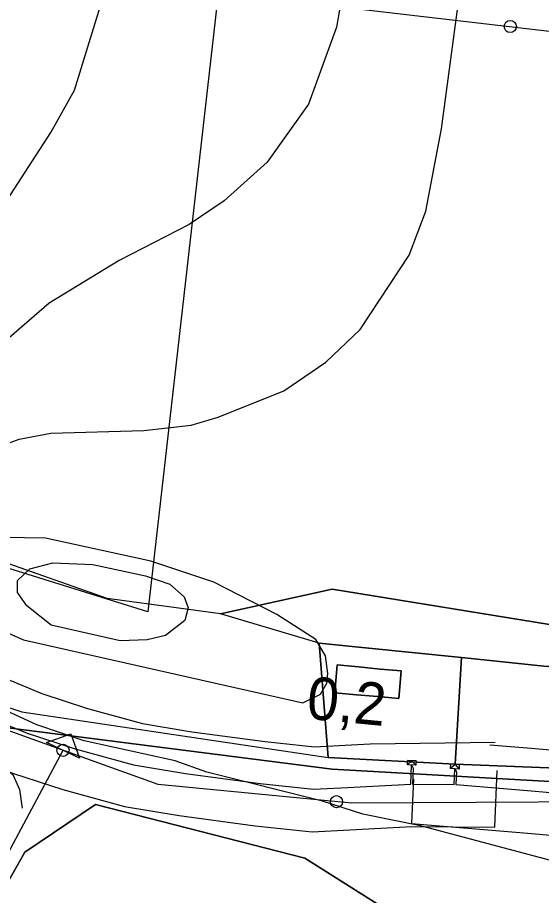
# Model space of a CAD drawing. Extents: x -709418 to -703832, y -1161719 to -1157826.
# Drawn here: x -706879.4 to -706792.9, y -1160731.8 to -1160586.9 of the extents above; entities that cross this region are included whole.
import ezdxf

# ---------------------------------------------------------------- set-up
doc = ezdxf.new("R2010")
doc.units = 0
for name, color, linetype in [('102_obvod PÚ', 7, 'Continuous'), ('106_zastavitelné plochy', 7, 'Continuous'), ('122_vrstevnice základní', 7, 'Continuous'), ('124_vrstevnice doplňková', 7, 'Continuous'), ('206_TTP_KN', 7, 'Continuous'), ('208_vodní plocha_KN', 7, 'Continuous'), ('209_zastavěná plocha_KN', 7, 'Continuous'), ('210_ostatní plocha_KN', 7, 'Continuous'), ('301_polní cesta_stav', 7, 'Continuous'), ('311_polní cesta_staničení', 7, 'Continuous'), ('708_el NN nadzemní a podzemní_ E.ON', 7, 'Continuous'), ('735_OP sítí TI', 7, 'Continuous'), ('Trasa-Hlavni  staniceni', 7, 'Continuous')]:
    doc.layers.add(name, color=color, linetype=linetype)

# ---------------------------------------------------------------- blocks, each defined once
blk = doc.blocks.new('Elektro - Implicitní$0$NN6301')
for points in [[(0, -0.7), (-0.7, 0)], [(-0.7, -0.7), (-0.7, 0), (0.7, 0), (0.7, -0.7)], [(-0.7, -0.7), (0.7, -0.7)], [(0, -0.7), (0.7, 0)]]:
    blk.add_lwpolyline(points)
blk = doc.blocks.new('_kolecko-HB')
blk.add_circle((0, 0.002), 0.5)

msp = doc.modelspace()

# ---------------------------------------------------------------- linework, layer by layer
at = {"layer": '102_obvod PÚ'}
for points in [[(-706829.62, -1160690.13), (-706806.12, -1160692.53), (-706791.96, -1160694.02), (-706782.69, -1160693.95), (-706771.68, -1160690.28), (-706757.95, -1160694.78), (-706757.43, -1160709.8), (-706774.98, -1160711.36), (-706807.16, -1160710.1), (-706828.15, -1160709), (-706829.62, -1160690.13)], [(-706829.62, -1160690.13), (-706828.15, -1160709), (-706807.16, -1160710.1), (-706774.98, -1160711.36), (-706757.43, -1160709.8), (-706757.95, -1160694.78), (-706771.68, -1160690.28), (-706782.69, -1160693.95), (-706791.96, -1160694.02), (-706806.12, -1160692.53), (-706829.62, -1160690.13)]]:
    msp.add_lwpolyline(points, dxfattribs=at)
at = {"layer": '106_zastavitelné plochy'}
msp.add_lwpolyline([(-706932.52, -1160560.71), (-706845.48, -1160575.71), (-706857.91, -1160684.99), (-706905.93, -1160669.99), (-706953.52, -1160664.85), (-706953.95, -1160612.56), (-706932.52, -1160560.71)], dxfattribs=at)
at = {"layer": '122_vrstevnice základní'}
for points in [[(-706913.13, -1160686.07), (-706914.72, -1160679.29), (-706916.58, -1160670.17), (-706915, -1160662.76), (-706910.26, -1160655.05), (-706893.44, -1160635.95), (-706873.91, -1160605.86), (-706870.01, -1160598.92), (-706859.31, -1160564.2), (-706850.19, -1160540.48), (-706845.56, -1160515.02), (-706840.94, -1160498.82), (-706834.57, -1160482.62), (-706822.28, -1160459.91)], [(-706793.48, -1160461.4), (-706812.88, -1160496.22), (-706818.37, -1160508.95), (-706821.26, -1160524.86), (-706822.85, -1160559.86), (-706824.01, -1160572.59), (-706826.76, -1160588.5), (-706831.39, -1160601.23), (-706838.19, -1160610.78), (-706845.28, -1160617.14), (-706851.06, -1160621.05), (-706862.63, -1160626.98), (-706874.2, -1160634.07), (-706888.67, -1160646.51), (-706894.6, -1160653.3), (-706898.94, -1160660.25), (-706901.54, -1160667.19), (-706903.86, -1160682.09)], [(-706882.3, -1160687.87), (-706878.4, -1160689.61), (-706832.32, -1160699.98), (-706829.42, -1160698.58), (-706828.34, -1160696.75), (-706828.16, -1160695.16), (-706828.56, -1160692.24), (-706830.18, -1160689.53), (-706836.6, -1160685.42), (-706847.01, -1160680.06), (-706857.43, -1160676.59), (-706874.78, -1160672.83), (-706881.72, -1160672.69), (-706884.96, -1160673.45), (-706886.93, -1160674.71), (-706889.25, -1160676.3), (-706889.83, -1160681.08), (-706888.23, -1160684.11), (-706885.95, -1160686.01), (-706882.3, -1160687.87)], [(-706854.97, -1160688.89), (-706858, -1160689.61), (-706862.49, -1160689.75), (-706873.86, -1160687.16), (-706877.89, -1160683.98), (-706879.41, -1160681.78), (-706879.41, -1160679.82), (-706877.39, -1160677.87), (-706873.61, -1160676.89), (-706866.97, -1160677.17), (-706858.29, -1160679.05), (-706854.26, -1160680.43), (-706851.93, -1160682.52), (-706851.27, -1160684.29), (-706851.78, -1160686.43), (-706854.97, -1160688.89)], [(-706779.61, -1160729.12), (-706812.87, -1160720.27), (-706822.42, -1160718.39), (-706829.08, -1160716.22), (-706848.17, -1160711.45), (-706853.38, -1160709.57), (-706868.42, -1160706.24), (-706876.23, -1160703.64), (-706895.76, -1160694.67), (-706898.94, -1160691.78), (-706899.52, -1160690.48), (-706903.86, -1160682.09)], [(-706913.13, -1160686.07), (-706907.91, -1160694.67), (-706900.04, -1160700.96), (-706892.81, -1160704.37), (-706884.27, -1160708.45), (-706880.18, -1160711.81), (-706879.06, -1160714.31), (-706878.64, -1160717.36)]]:
    msp.add_lwpolyline(points, dxfattribs=at)
at = {"layer": '124_vrstevnice doplňková'}
msp.add_lwpolyline([(-706892.09, -1160687.19), (-706894.37, -1160682.9), (-706895.18, -1160679.63), (-706894.89, -1160672.54), (-706891.85, -1160665.31), (-706888.95, -1160661.53), (-706883.46, -1160658.08), (-706879.12, -1160656.49), (-706873.92, -1160655.47), (-706858.58, -1160655.04), (-706850.77, -1160654.17), (-706846.29, -1160652.87), (-706835.44, -1160648.53), (-706828.5, -1160643.76), (-706822.85, -1160638.41), (-706814.76, -1160626.11), (-706812.01, -1160618.88), (-706809.4, -1160605.28), (-706806.8, -1160585.61), (-706805.06, -1160567.1), (-706804.77, -1160534.7), (-706803.04, -1160525)], dxfattribs=at)
at = {"layer": '206_TTP_KN'}
for p, q in [((-706864.62, -1160682.8), (-706904.31, -1160668.73)), ((-706827.47, -1160681.24), (-706845.88, -1160685.3)), ((-706845.88, -1160685.3), (-706827.47, -1160681.24)), ((-706771.68, -1160690.28), (-706827.47, -1160681.24)), ((-706827.47, -1160681.24), (-706771.68, -1160690.28)), ((-706845.88, -1160685.3), (-706864.62, -1160682.8)), ((-706829.62, -1160690.13), (-706845.88, -1160685.3)), ((-706806.12, -1160692.53), (-706829.62, -1160690.13)), ((-706791.96, -1160694.02), (-706806.12, -1160692.53))]:
    msp.add_line(p, q, dxfattribs=at)
at = {"layer": '208_vodní plocha_KN'}
for p, q in [((-706878.23, -1160724.64), (-706866.52, -1160716.75)), ((-706866.52, -1160716.75), (-706831.98, -1160725.6)), ((-706900.82, -1160764.61), (-706878.23, -1160724.64)), ((-706831.98, -1160725.6), (-706775.86, -1160761.05))]:
    msp.add_line(p, q, dxfattribs=at)
at = {"layer": '209_zastavěná plocha_KN'}
for p, q in [((-706827.01, -1160698.32), (-706826.62, -1160693.73)), ((-706826.62, -1160693.73), (-706823.11, -1160694.07)), ((-706823.11, -1160694.07), (-706819.56, -1160694.41)), ((-706819.56, -1160694.41), (-706816.06, -1160694.72)), ((-706816.06, -1160694.72), (-706816.46, -1160699.28)), ((-706823.48, -1160698.66), (-706827.01, -1160698.32)), ((-706819.95, -1160698.96), (-706823.48, -1160698.66)), ((-706816.46, -1160699.28), (-706819.95, -1160698.96))]:
    msp.add_line(p, q, dxfattribs=at)
at = {"layer": '210_ostatní plocha_KN'}
for p, q in [((-706864.62, -1160682.8), (-706904.31, -1160668.73)), ((-706845.88, -1160685.3), (-706864.62, -1160682.8)), ((-706829.62, -1160690.13), (-706845.88, -1160685.3)), ((-706828.15, -1160709), (-706829.62, -1160690.13)), ((-706890.4, -1160697.57), (-706878.69, -1160701.5)), ((-706890.4, -1160697.57), (-706878.69, -1160701.5)), ((-706878.69, -1160701.5), (-706828.15, -1160709)), ((-706878.69, -1160701.5), (-706828.15, -1160709)), ((-706880.97, -1160704.1), (-706827.47, -1160710.96)), ((-706827.47, -1160710.96), (-706880.97, -1160704.1)), ((-706828.15, -1160709), (-706807.16, -1160710.1)), ((-706807.16, -1160710.1), (-706774.98, -1160711.36)), ((-706827.47, -1160710.96), (-706775.94, -1160713.87)), ((-706775.94, -1160713.87), (-706827.47, -1160710.96)), ((-706866.52, -1160716.75), (-706878.23, -1160724.64)), ((-706831.98, -1160725.6), (-706866.52, -1160716.75)), ((-706878.23, -1160724.64), (-706900.82, -1160764.61)), ((-706775.86, -1160761.05), (-706831.98, -1160725.6))]:
    msp.add_line(p, q, dxfattribs=at)
for points in [[(-706829.62, -1160690.13), (-706806.12, -1160692.53), (-706807.16, -1160710.1), (-706828.15, -1160709), (-706829.62, -1160690.13)], [(-706807.16, -1160710.1), (-706806.12, -1160692.53), (-706791.96, -1160694.02), (-706782.76, -1160693.95), (-706774.98, -1160711.36), (-706807.16, -1160710.1)], [(-706827.01, -1160698.32), (-706823.48, -1160698.66), (-706819.95, -1160698.96), (-706816.46, -1160699.28), (-706816.06, -1160694.72), (-706819.56, -1160694.41), (-706823.11, -1160694.07), (-706826.62, -1160693.73), (-706827.01, -1160698.32)]]:
    msp.add_lwpolyline(points, dxfattribs=at)
at = {"layer": '301_polní cesta_stav'}
for points in [[(-706993.15, -1160565.27), (-706965.02, -1160556.35), (-706942.71, -1160558.75), (-706861.06, -1160581.04), (-706767.05, -1160592.01), (-706737.54, -1160590.64), (-706736.73, -1160564.91), (-706748.65, -1160520.22), (-706748.65, -1160496.39), (-706691.02, -1160433.83)], [(-706762.66, -1160716.21), (-706824.23, -1160716.56), (-706856.21, -1160713.46), (-706881.12, -1160704.52), (-706904.85, -1160684.58), (-706937.52, -1160669.46), (-706969.16, -1160665.33), (-707014.22, -1160664.99)], [(-706947.26, -1160839.72), (-706924.02, -1160838.5), (-706915.58, -1160811.64), (-706901.37, -1160762.92), (-706871.9, -1160707.83)]]:
    msp.add_lwpolyline(points, dxfattribs=at)
at = {"layer": '311_polní cesta_staničení'}
msp.add_lwpolyline([(-706874.61, -1160706.53), (-706870.6, -1160705.12), (-706869.2, -1160709.13), (-706874.61, -1160706.53)], dxfattribs=at)
at = {"layer": '708_el NN nadzemní a podzemní_ E.ON'}
for points in [[(-706887.77, -1160700.93), (-706877.8, -1160705.02), (-706869.9, -1160707.61), (-706860.27, -1160710.25), (-706851.67, -1160711.68), (-706839.36, -1160713.32), (-706830.56, -1160714.26), (-706824.95, -1160713.96), (-706814.5, -1160713.42), (-706814.36, -1160710.24), (-706814.08, -1160710.8), (-706814.2, -1160713.42), (-706807.34, -1160713.46), (-706807.23, -1160710.87)], [(-706807.23, -1160710.87), (-706806.95, -1160711.4), (-706807.05, -1160713.48), (-706795.88, -1160714.4), (-706785.68, -1160715.28), (-706771.2, -1160714.16), (-706763.75, -1160714.03), (-706759.14, -1160714.24), (-706758.98, -1160713.01)]]:
    msp.add_lwpolyline(points, dxfattribs=at)
at = {"layer": '735_OP sítí TI'}
for points in [[(-706985.73, -1160673.07), (-706973.31, -1160673.18), (-706972.14, -1160671.9), (-706970.34, -1160672.04), (-706961.96, -1160673.32), (-706951.02, -1160675.24), (-706942.8, -1160677.37), (-706933.76, -1160680.29), (-706926.14, -1160683.38), (-706921.14, -1160686.19), (-706912.92, -1160692.29), (-706904.31, -1160698.78), (-706896.8, -1160703.86), (-706890.83, -1160707.24), (-706880.22, -1160711.59), (-706871.92, -1160714.32), (-706861.77, -1160717.1), (-706852.71, -1160718.6), (-706840.19, -1160720.27), (-706830.75, -1160721.28), (-706824.58, -1160720.95), (-706814.34, -1160720.42), (-706800.63, -1160720.5), (-706800.24, -1160711.17)], [(-706884.71, -1160694.62), (-706875.38, -1160698.45), (-706867.88, -1160700.9), (-706858.77, -1160703.4), (-706850.63, -1160704.76), (-706838.53, -1160706.37), (-706830.37, -1160707.24), (-706825.32, -1160706.97), (-706821.21, -1160706.76), (-706800.55, -1160706.48), (-706800.55, -1160706.48)], [(-706801.45, -1160706.92), (-706795.29, -1160707.42), (-706785.65, -1160708.26), (-706771.53, -1160707.16), (-706763.65, -1160707.03), (-706762.69, -1160707.07)], [(-706814.02, -1160712.58), (-706814.36, -1160719.91), (-706796.47, -1160721.38), (-706785.71, -1160722.3), (-706770.87, -1160721.16), (-706763.85, -1160721.03), (-706753.03, -1160721.53), (-706752.04, -1160713.91)]]:
    msp.add_lwpolyline(points, dxfattribs=at)

# ---------------------------------------------------------------- block references
at = {"layer": '708_el NN nadzemní a podzemní_ E.ON'}
for p, rotation in [((-706814.36, -1160710.24), 177.68627779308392), ((-706807.23, -1160710.87), 176.56338884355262)]:
    msp.add_blockref('Elektro - Implicitní$0$NN6301', p, dxfattribs=dict(at, rotation=rotation))
at = {"layer": 'Trasa-Hlavni  staniceni'}
for p, xscale, yscale, rotation in [((-706798.07, -1160588.39), 1.9999999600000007, 1.9999999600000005, -6.657183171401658), ((-706871.9, -1160707.83), 1.9999999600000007, 1.9999999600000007, 61.85654402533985), ((-706826.77, -1160716.31), 1.9999999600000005, 1.999999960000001, -5.5240970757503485)]:
    msp.add_blockref('_kolecko-HB', p, dxfattribs=dict(at, xscale=xscale, yscale=yscale, rotation=rotation))

# ---------------------------------------------------------------- texts
msp.add_text('0,2', height=7, rotation=354.4759, dxfattribs=at).set_placement((-706831.87, -1160702.57))

doc.saveas('drawing.dxf')
